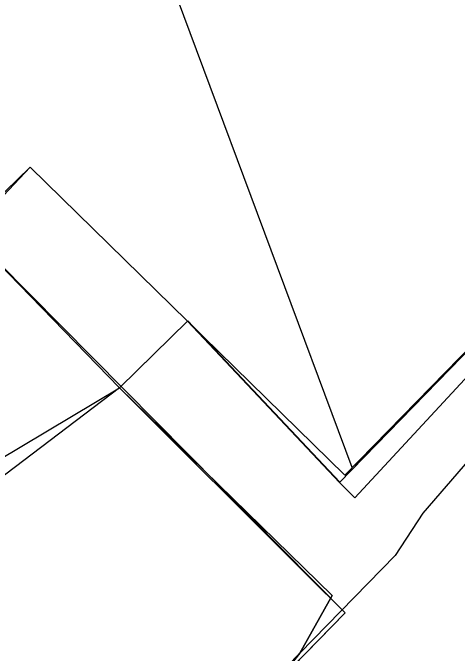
# Model space of a CAD drawing. Extents: x 2253035 to 2279930, y 13774972 to 13793443.
# Drawn here: x 2255616.7 to 2255711, y 13791613 to 13791748.7 of the extents above; entities that cross this region are included whole.
import ezdxf

# ---------------------------------------------------------------- set-up
doc = ezdxf.new("R2010")
doc.units = 0
for name, color, linetype in [('E_Utility_ATT_Fiber', 7, 'Continuous'), ('E_Utility_Guy Anchor_GUY_point', 7, 'Continuous'), ('E_Utility_Water_Fire Hydrant_FH_point', 7, 'Continuous'), ('E_Utility_Water_Valve Cover Water_VCW_point', 7, 'Continuous'), ('E_Utility_Water_Water Line_WL_Description', 7, 'Continuous'), ('E_Utility_Water_Water Line_WL_Elevation', 7, 'Continuous')]:
    doc.layers.add(name, color=color, linetype=linetype)

msp = doc.modelspace()

# ---------------------------------------------------------------- linework, layer by layer
at = {"layer": 'E_Utility_ATT_Fiber'}
for p, q in [((2255605.72, 13791703.85), (2255639.34, 13791669.27)), ((2255643.09, 13791672.93), (2255653.79, 13791683.4)), ((2255653.79, 13791683.4), (2255643.09, 13791672.93)), ((2255653.79, 13791683.4), (2255685.97, 13791649.23)), ((2255685.97, 13791649.23), (2255653.79, 13791683.4)), ((2255639.34, 13791669.27), (2255643.09, 13791672.93)), ((2255643.09, 13791672.93), (2255639.34, 13791669.27)), ((2255639.34, 13791669.27), (2255567.53, 13791614.87)), ((2255684.45, 13791625.27), (2255639.34, 13791669.27)), ((2255639.34, 13791669.27), (2255684.45, 13791625.27)), ((2255677.57, 13791613.04), (2255684.45, 13791625.27)), ((2255684.45, 13791625.27), (2255677.57, 13791613.04)), ((2255677.57, 13791613.04), (2255658.89, 13791589.32))]:
    msp.add_line(p, q, dxfattribs=at)
for points in [[(2255685.97, 13791649.23), (2255689.22, 13791645.98), (2255734.94, 13791695.16)], [(2255734.94, 13791695.16), (2255689.22, 13791645.98), (2255685.97, 13791649.23)], [(2255478.82, 13791404.79), (2255658.89, 13791589.32), (2255677.57, 13791613.04)]]:
    msp.add_lwpolyline(points, dxfattribs=at)
at = {"layer": 'E_Utility_Guy Anchor_GUY_point'}
for points in [[(2255743.97, 13791679.92), (2255744.18, 13791709.09), (2255737.22, 13791701.96), (2255743.07, 13791696.22), (2255738.56, 13791691.61), (2255732.69, 13791697.37), (2255686.09, 13791649.27), (2255653.85, 13791683.47), (2255639.34, 13791669.27), (2255679.28, 13791629.46), (2255687.18, 13791621.59), (2255646.31, 13791579.7), (2255631.16, 13791559.16), (2255672.15, 13791556.3), (2255774.99, 13791661.7), (2255784.86, 13791671.82)], [(2255606.85, 13791702.69), (2255547.29, 13791645.62), (2255525.3, 13791613.47), (2255618.52, 13791571.06), (2255629.41, 13791562.38), (2255654, 13791587.58), (2255687.18, 13791621.59)]]:
    msp.add_lwpolyline(points, close=True, dxfattribs=at)
at = {"layer": 'E_Utility_Water_Fire Hydrant_FH_point'}
msp.add_lwpolyline([(2255524.57, 13791462.07), (2255464.88, 13791522.77), (2255502.75, 13791559.59), (2255551.73, 13791616.97), (2255639.34, 13791669.27), (2255684.45, 13791625.27), (2255677.57, 13791613.04), (2255591.84, 13791525.19), (2255587.63, 13791522.3), (2255583.7, 13791518.19), (2255581.2, 13791514.28), (2255527.48, 13791459.23), (2255524.57, 13791462.07)], dxfattribs=at)
at = {"layer": 'E_Utility_Water_Valve Cover Water_VCW_point'}
msp.add_lwpolyline([(2256182.36, 13792333.03), (2256020.17, 13792240.46), (2255705.5, 13791971.89), (2255638.6, 13791873.25), (2255619.92, 13791836.72), (2255688.63, 13791652.45)], dxfattribs=at)
at = {"layer": 'E_Utility_Water_Water Line_WL_Description'}
msp.add_lwpolyline([(2255639.34, 13791669.27), (2255653.79, 13791683.4), (2255685.97, 13791649.23), (2255732.82, 13791697.24), (2255738.56, 13791691.61), (2255743.07, 13791696.22), (2255737.36, 13791701.89), (2255744.29, 13791708.99), (2255744.17, 13791689.55), (2255703.67, 13791642.74), (2255697.78, 13791633.76), (2255677.57, 13791613.04), (2255684.45, 13791625.27)], close=True, dxfattribs=at)
at = {"layer": 'E_Utility_Water_Water Line_WL_Elevation'}
msp.add_lwpolyline([(2255552.69, 13792209.6), (2255414.64, 13792056.03), (2255343.69, 13791984.84), (2255605.99, 13791701.86), (2255609.85, 13791705.81), (2255620.44, 13791716), (2255687.16, 13791650.79), (2255732.69, 13791697.37), (2255738.56, 13791691.61), (2255743.07, 13791696.22), (2255737.22, 13791701.96), (2255882.44, 13791850.6), (2255952.2, 13791922.14), (2256017.05, 13791988.64), (2256050.99, 13792008.43), (2256083.27, 13792042.75), (2256102.42, 13792056.55), (2256121.52, 13792085.4), (2256170.83, 13792144.18)], dxfattribs=at)
msp.add_lwpolyline([(2255888.46, 13791833.54), (2255895.06, 13791863.54), (2255737.22, 13791701.96), (2255743.07, 13791696.22), (2255738.56, 13791691.61), (2255732.69, 13791697.37), (2255687.16, 13791650.79), (2255620.44, 13791716), (2255529.19, 13791619.16), (2255654.52, 13791602.43), (2255648.22, 13791595.97), (2255641.92, 13791570.19), (2255680.31, 13791564.67), (2255857.51, 13791746.27), (2255934.02, 13791825.55)], close=True, dxfattribs=at)

doc.saveas('drawing.dxf')
